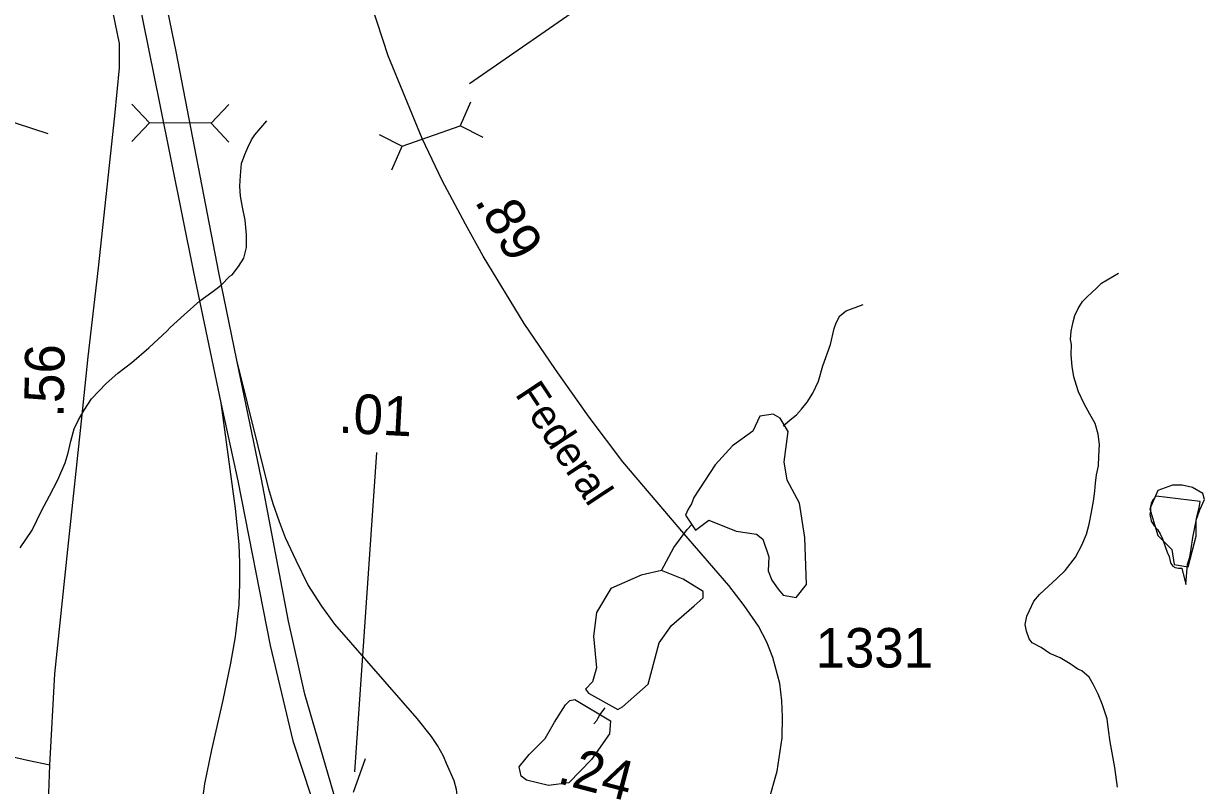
# Model space of a CAD drawing. Extents: x 2082433 to 2279600, y 546599 to 755198.
# Drawn here: x 2139002 to 2142735, y 609294 to 611701 of the extents above; entities that cross this region are included whole.
import ezdxf

# ---------------------------------------------------------------- set-up
doc = ezdxf.new("R2010")
doc.units = 0
for name, color, linetype in [('Exist Hydrographic Creek Single Shore', 7, 'Continuous'), ('Exist Hydrographic Misc Water Feature', 7, 'Continuous'), ('Exist Hydrographic Pond Over 1500 Sq Ft', 7, 'Continuous'), ('Exist Hydrographic Pond Under 1500 Sq Ft', 7, 'Continuous'), ('Exist Road Primary Interstate Divided Center Attributed', 7, 'Continuous'), ('Exist Road Primary Interstate Ramp 1 Lane Attributed', 7, 'Continuous'), ('Exist Road Primary Interstate Structure Culvert CELL', 7, 'Continuous'), ('Exist Road Primary Interstate Structure Culvert Number Label', 7, 'Continuous'), ('Exist Road Primary NC Service Mileage Hundredths English Label', 7, 'Continuous'), ('Exist Road Secondary Mileage Hundredths English Label', 7, 'Continuous'), ('Exist Road Secondary Structure Culvert CELL', 7, 'Continuous'), ('Exist Road Secondary Structure Standard Bridge CELL', 7, 'Continuous'), ('Exist Road Secondary Type 51 Attributed', 7, 'Continuous'), ('Exist Road Secondary Type 51 Label', 7, 'Continuous'), ('Exist Road Secondary Type 51 Number Label', 7, 'Continuous')]:
    doc.layers.add(name, color=color, linetype=linetype)

msp = doc.modelspace()

# ---------------------------------------------------------------- linework, layer by layer
at = {"layer": 'Exist Hydrographic Creek Single Shore'}
for points in [[(2141403.8, 610428.8), (2141409.8, 610434.8), (2141425.8, 610449), (2141445.8, 610465), (2141461.6, 610482.9), (2141479.7, 610504.9), (2141497.1, 610533.1), (2141515.6, 610571.3), (2141529.1, 610619.5), (2141552.7, 610687.3), (2141564.4, 610737.4), (2141570.5, 610755.6), (2141582.6, 610777.7), (2141602.7, 610793.7), (2141656.7, 610813.7)], [(2141018.9, 609973), (2141058.1, 610045.5), (2141100.2, 610101.7), (2141114.4, 610118.4)]]:
    msp.add_lwpolyline(points, dxfattribs=at)
at = {"layer": 'Exist Hydrographic Misc Water Feature'}
for points in [[(2139654.1, 610903.1), (2139660.5, 610907), (2139680.6, 610933.2), (2139698.4, 610959.2), (2139706.2, 610993.3), (2139706, 611033.1), (2139701.9, 611079.2), (2139693.5, 611121), (2139687.3, 611155.2), (2139684.9, 611187.2), (2139687.1, 611220.9), (2139691, 611258.9), (2139700.7, 611287), (2139710.7, 611309), (2139722.4, 611333.2), (2139732.8, 611349), (2139770.3, 611394.1)], [(2138990.3, 610044.4), (2139028.3, 610100.3), (2139057.8, 610160.7), (2139083.6, 610208.7), (2139109.5, 610258.7), (2139132.9, 610312.8), (2139142.9, 610344.9), (2139151.1, 610381), (2139161.2, 610420.8), (2139174.7, 610449.2), (2139192.5, 610479), (2139216.3, 610515.1), (2139262.2, 610563.3), (2139300, 610595.7), (2139343.9, 610629.6), (2139397.4, 610675.9), (2139455.4, 610730.4), (2139465, 610740.2), (2139509.1, 610780.2), (2139559.2, 610824.6), (2139596.5, 610852.6), (2139626.6, 610874.8), (2139654.1, 610903.1)], [(2142460.9, 609287.9), (2142452.2, 609349.6), (2142437.9, 609431.7), (2142431.9, 609469.5), (2142427.4, 609503.8), (2142413.5, 609547.7), (2142399.1, 609581.5), (2142385, 609611.2), (2142371, 609635.2), (2142347.3, 609655.1), (2142335, 609661), (2142311, 609677.2), (2142279, 609697), (2142246.8, 609710.8), (2142218.9, 609728.8), (2142190.4, 609744.5), (2142181, 609756.5), (2142172.6, 609780.5), (2142168.7, 609802.5), (2142174.2, 609828.4), (2142182.4, 609846.3), (2142196.1, 609876.2), (2142214, 609896.6), (2142270, 609948.6), (2142295.6, 609972.7), (2142327.4, 610015), (2142347.3, 610052.9), (2142363, 610087), (2142371.5, 610119), (2142378.6, 610157.2), (2142384.8, 610191.2), (2142388.7, 610223.1), (2142390.5, 610249.1), (2142394.4, 610275.3), (2142400, 610303.3), (2142402, 610333.4), (2142403.6, 610371.3), (2142399.5, 610403.1), (2142389.5, 610437.1), (2142373.3, 610467.1), (2142355.7, 610499), (2142337.4, 610537), (2142331.3, 610557), (2142322.9, 610584.6), (2142319, 610604.7), (2142317.1, 610616.7), (2142314.4, 610654.8), (2142314.7, 610686.8), (2142312.2, 610702.6), (2142314.4, 610728.7), (2142320.2, 610758.6), (2142326.1, 610778.8), (2142336.2, 610800.8), (2142350.1, 610822.6), (2142363.9, 610836.7), (2142379.9, 610851), (2142393.8, 610865.1), (2142409.6, 610881), (2142463.3, 610911.8)], [(2142722.5, 610190.8), (2142582.7, 610207.9), (2142572.6, 610196), (2142566.7, 610183.9), (2142564.6, 610174.2), (2142564.8, 610159.9), (2142563.2, 610150), (2142564.8, 610142.1), (2142566.7, 610128), (2142570.8, 610122.1), (2142576.7, 610113.9), (2142587.2, 610102.2), (2142595.4, 610088), (2142603.4, 610072.2), (2142611.2, 610048.2), (2142617.5, 610030.3), (2142623.5, 610016.4), (2142627.4, 610002.4), (2142629.4, 609994.4), (2142635.8, 609986.2), (2142643.1, 609982.6), (2142653.4, 609980.2), (2142663.7, 609980.3), (2142676.9, 609928.6), (2142681.5, 609992.6), (2142689.3, 610014.6), (2142693.4, 610040.7), (2142699.3, 610076.7), (2142705.1, 610108.7), (2142712.7, 610146.5), (2142718.8, 610170.7), (2142722.5, 610190.8)], [(2140804.7, 609488.5), (2140813.9, 609498.5), (2140818.2, 609506.7), (2140824.1, 609516.4), (2140840.1, 609538.7)]]:
    msp.add_lwpolyline(points, dxfattribs=at)
at = {"layer": 'Exist Hydrographic Pond Over 1500 Sq Ft'}
for points in [[(2141094.9, 610147.3), (2141126.5, 610100.5), (2141168.6, 610132.1), (2141255.1, 610097), (2141319.4, 610087.6), (2141339.3, 610071.3), (2141358, 610016.3), (2141355.7, 609971.9), (2141367.3, 609942.6), (2141387.2, 609913.4), (2141403.6, 609894.7), (2141444.5, 609887.7), (2141477.2, 609928.6), (2141471.4, 610077.1), (2141455, 610185.8), (2141415.9, 610258.3), (2141406.5, 610315.6), (2141418.8, 610411.5), (2141394.2, 610453.6), (2141372, 610466.5), (2141329.9, 610460.6), (2141307.7, 610412.7), (2141243.4, 610367.1), (2141188.5, 610306.3), (2141120.6, 610203.4), (2141113, 610183.5), (2141102.5, 610166)], [(2140788, 609584.9), (2140880.4, 609533.4), (2140895.6, 609541.6), (2140976.2, 609612.9), (2141011.3, 609743.9), (2141049.9, 609798.8), (2141121.8, 609860.8), (2141149.9, 609886.5), (2141149.9, 609906.4), (2141086.7, 609945), (2141018.9, 609973), (2140954.6, 609957.8), (2140858.7, 609915.7), (2140813.1, 609839.8), (2140803.8, 609764.9), (2140813.1, 609665.5), (2140800.3, 609621.1), (2140778.1, 609597.7)], [(2140744.7, 609565), (2140857, 609497.2), (2140854.6, 609456.2), (2140797.3, 609375.6), (2140726, 609301.9), (2140661.7, 609293.7), (2140591.6, 609310.1), (2140575.2, 609323), (2140568.2, 609352.2), (2140599.8, 609390.8), (2140651.2, 609442.2), (2140680.4, 609493.7), (2140715.5, 609548.6), (2140728.4, 609561.5)]]:
    msp.add_lwpolyline(points, close=True, dxfattribs=at)
at = {"layer": 'Exist Hydrographic Pond Under 1500 Sq Ft'}
msp.add_lwpolyline([(2142588, 610225.6), (2142562.3, 610167.1), (2142588, 610082.9), (2142632.4, 610038.5), (2142639.5, 609991.7), (2142683.9, 609984.7), (2142709.6, 610080.6), (2142709.6, 610132.1), (2142721.3, 610164.8), (2142735.3, 610197.5), (2142730.6, 610216.2), (2142697.9, 610234.9), (2142665.2, 610242), (2142634.8, 610242)], close=True, dxfattribs=at)
at = {"layer": 'Exist Road Primary Interstate Divided Center Attributed'}
for points in [[(2139753.3, 610261.4), (2139676.3, 610637.8), (2139618.9, 610914.1), (2139483.7, 611612.3), (2139372.5, 612153.8), (2139211.3, 612970.9), (2139103.4, 613502.8)], [(2139131.8, 612984.9), (2139236.6, 612432), (2139294.3, 612126.7), (2139430.9, 611449.6), (2139538.7, 610915.4), (2139625.7, 610502.7), (2139679.3, 610256.1)], [(2139679.3, 610256.1), (2139780.7, 609735.7), (2139853.2, 609434), (2139910.9, 609258.9), (2139944.9, 609155.5)], [(2140010.1, 609183), (2139990.3, 609241.5), (2139890.6, 609581.4), (2139839.2, 609812.9), (2139753.3, 610261.4)]]:
    msp.add_lwpolyline(points, dxfattribs=at)
at = {"layer": 'Exist Road Primary Interstate Ramp 1 Lane Attributed'}
for points in [[(2140374.7, 609247.1), (2140370.8, 609280.7), (2140363.2, 609308.1), (2140339, 609363), (2140329.3, 609385.6), (2140310.6, 609419.2), (2140291.4, 609448.3), (2140245.9, 609505), (2139985.7, 609803.5), (2139944.2, 609859.7), (2139900.5, 609928.2), (2139862.9, 610003.7), (2139829.5, 610075.4), (2139810.4, 610126.9), (2139790.4, 610183.2), (2139776.7, 610229.2), (2139676.3, 610637.8)], [(2139625.7, 610502.7), (2139670.7, 610168.4), (2139681.7, 610054.6), (2139684.3, 609997.3), (2139684.3, 609933.1), (2139682.4, 609864.4), (2139670.8, 609763.4), (2139655.5, 609679.8), (2139631.1, 609562.6), (2139596, 609406), (2139573.3, 609298.2), (2139564.9, 609236.6), (2139561.4, 609199.8), (2139564.2, 609133.5), (2139570.3, 609073)]]:
    msp.add_lwpolyline(points, dxfattribs=at)
at = {"layer": 'Exist Road Primary Interstate Structure Culvert CELL'}
for p, q in [((2139344.2, 611446.6), (2139400, 611387)), ((2139650.9, 611444.8), (2139594.4, 611385.9)), ((2139343.5, 611328.1), (2139400, 611387)), ((2139594.4, 611385.9), (2139400, 611387)), ((2139650.2, 611326.3), (2139594.4, 611385.9))]:
    msp.add_line(p, q, dxfattribs=at)
at = {"layer": 'Exist Road Primary Interstate Structure Culvert Number Label'}
msp.add_line((2140411, 611512), (2141649.4, 612367.6), dxfattribs=at)
msp.add_lwpolyline([(2139079.2, 611352.3), (2138057.5, 611685.5), (2137613.3, 614006.4)], dxfattribs=at)
at = {"layer": 'Exist Road Primary NC Service Mileage Hundredths English Label'}
msp.add_line((2140049.4, 609336.2), (2140118.2, 610346), dxfattribs=at)
at = {"layer": 'Exist Road Secondary Structure Culvert CELL'}
for p, q in [((2140415.1, 611453), (2140382.1, 611378.3)), ((2140198.9, 611313.3), (2140382.1, 611378.3)), ((2140454.8, 611341.3), (2140382.1, 611378.3)), ((2140126.1, 611350.3), (2140198.9, 611313.3)), ((2140165.8, 611238.6), (2140198.9, 611313.3))]:
    msp.add_line(p, q, dxfattribs=at)
at = {"layer": 'Exist Road Secondary Structure Standard Bridge CELL'}
msp.add_line((2140044.8, 609272), (2140083, 609378.6), dxfattribs=at)
at = {"layer": 'Exist Road Secondary Type 51 Attributed'}
for points in [[(2139084.7, 609357.9), (2139100.4, 609646.2), (2139141.5, 610039.5), (2139186.4, 610464.8), (2139206.1, 610648.3), (2139238.4, 610929.4), (2139290.3, 611409), (2139304.4, 611561.3), (2139304.5, 611637.8), (2139275.8, 611777.2), (2139231.6, 611993.9)], [(2141181.1, 608922.2), (2141299.3, 609115.6), (2141358.5, 609245.6), (2141384.9, 609338.8), (2141400.1, 609443.7), (2141401.4, 609509.7), (2141398.7, 609560.5), (2141392.4, 609615.6), (2141370.6, 609697.7), (2141351.6, 609746.2), (2141325.8, 609796.5), (2141280.2, 609862), (2141231.1, 609925.1), (2141089.7, 610090), (2140896.7, 610315.6), (2140789.7, 610457.1), (2140683.4, 610607.9), (2140584, 610752.9), (2140454.3, 610965.7), (2140398.6, 611067.4), (2140324.6, 611205.4), (2140261.7, 611337.3), (2140154.8, 611598.6), (2140083.4, 611816.2)], [(2139084.7, 609357.9), (2139014, 609372.1), (2138925.5, 609392.2)], [(2139178.7, 608611), (2139135.4, 608719.7), (2139112.6, 608786.9), (2139089, 608882.2), (2139074.7, 609003.4), (2139073.1, 609081.5), (2139076.6, 609151.3), (2139084.7, 609357.9)]]:
    msp.add_lwpolyline(points, dxfattribs=at)

# ---------------------------------------------------------------- texts
at = {"layer": 'Exist Road Primary NC Service Mileage Hundredths English Label'}
msp.add_text('.01', height=125, rotation=357.0047, dxfattribs=at).set_placement((2139995.7, 610408.6))
at = {"layer": 'Exist Road Secondary Mileage Hundredths English Label'}
for s, rotation, p in [('.89', 299.9021, (2140425.7, 611140.5)), ('.56', 89.0456, (2139127.8, 610454.8)), ('.24', 345.3148, (2140685, 609301.9))]:
    msp.add_text(s, height=125, rotation=rotation, dxfattribs=at).set_placement(p)
at = {"layer": 'Exist Road Secondary Type 51 Label'}
msp.add_text('Federal', height=95, rotation=303.4356, dxfattribs=at).set_placement((2140553.4, 610529.9))
at = {"layer": 'Exist Road Secondary Type 51 Number Label'}
msp.add_text('1331', height=125, dxfattribs=at).set_placement((2141505.6, 609665.9))

doc.saveas('drawing.dxf')
